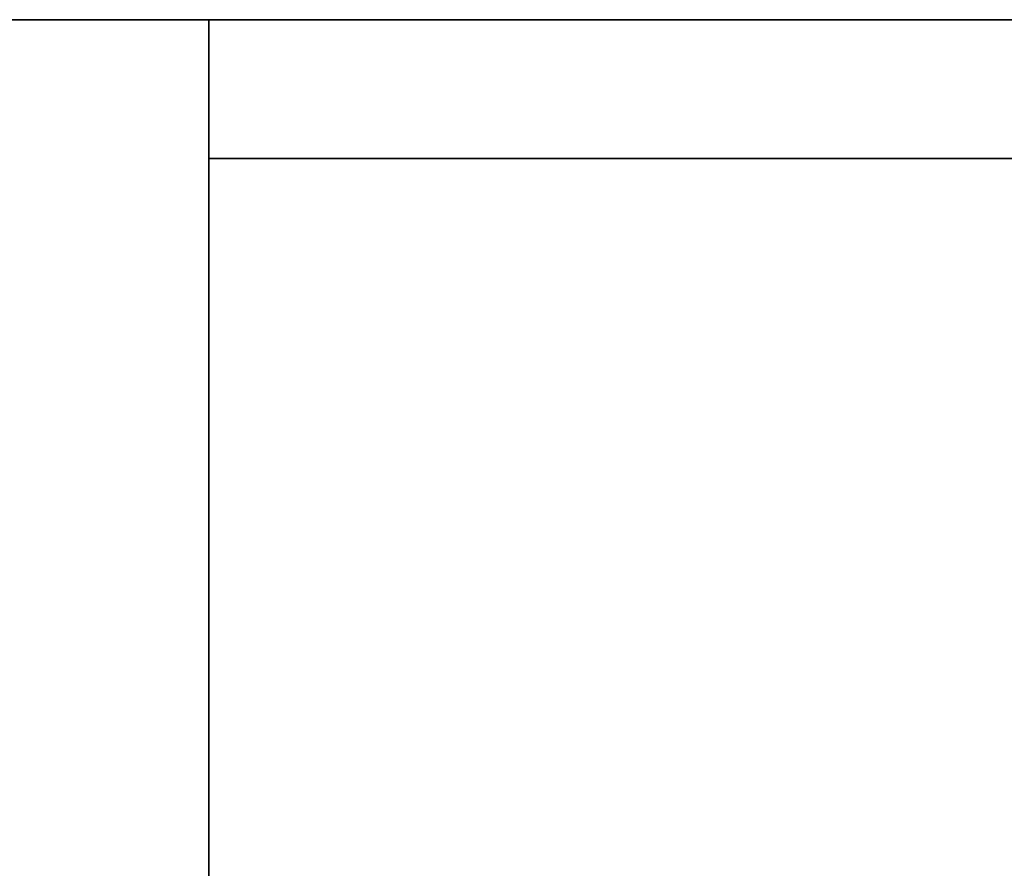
# Model space of a CAD drawing. Extents: x 248.8 to 273, y 2872.5 to 2876.7.
# Tile 444 of 656: x 262.7464 to 262.8138, y 2876.6635 to 2876.7215. Entities that reach past the tile are written whole.
import ezdxf

# ---------------------------------------------------------------- set-up
doc = ezdxf.new("R2010")
doc.units = 0
doc.header["$LTSCALE"] = 150
doc.header["$MEASUREMENT"] = 0
doc.layers.add('3DFACE_SHAPE', color=7, linetype='CONTINUOUS')

msp = doc.modelspace()

# ---------------------------------------------------------------- linework, layer by layer
at = {"layer": '3DFACE_SHAPE', "color": 13}
for points, invisible_edges in [([(262.759337, 2876.624666, -0.0095), (258.959337, 2876.624666, -0.0095), (262.759337, 2876.721516, -0.0095)], 2), ([(258.959337, 2876.624666, -0.0095), (258.959337, 2876.721516, -0.0095), (262.759337, 2876.721516, -0.0095)], 12), ([(262.759337, 2876.721516), (258.959337, 2876.721516), (262.759337, 2876.521516)], 2), ([(258.959337, 2876.721516), (258.959337, 2876.521516), (262.759337, 2876.521516)], 12), ([(262.759337, 2876.721516, -0.0095), (258.959337, 2876.721516, -0.0095), (262.759337, 2876.721516)], 2), ([(258.959337, 2876.721516, -0.0095), (258.959337, 2876.721516), (262.759337, 2876.721516)], 12), ([(262.759337, 2876.521516, -0.2), (258.959337, 2876.521516, -0.2), (262.759337, 2876.721516, -0.2)], 2), ([(258.959337, 2876.521516, -0.2), (258.959337, 2876.721516, -0.2), (262.759337, 2876.721516, -0.2)], 12), ([(262.759337, 2876.721516, -0.1905), (258.959337, 2876.721516, -0.1905), (262.759337, 2876.624666, -0.1905)], 2), ([(258.959337, 2876.721516, -0.1905), (258.959337, 2876.624666, -0.1905), (262.759337, 2876.624666, -0.1905)], 12), ([(262.759337, 2876.721516, -0.2), (258.959337, 2876.721516, -0.2), (262.759337, 2876.721516, -0.1905)], 2), ([(258.959337, 2876.721516, -0.2), (258.959337, 2876.721516, -0.1905), (262.759337, 2876.721516, -0.1905)], 12), ([(262.759337, 2876.712016, -2.5), (262.759337, 2876.721516, -2.5), (262.856187, 2876.712016, -2.5)], 2), ([(262.759337, 2876.721516, -2.5), (262.959337, 2876.721516, -2.5), (262.856187, 2876.712016, -2.5)], 14), ([(262.759337, 2876.712016, -0.2), (262.856187, 2876.712016, -0.2), (262.759337, 2876.721516, -0.2)], 2), ([(262.856187, 2876.712016, -0.2), (262.862487, 2876.712016, -0.2), (262.759337, 2876.721516, -0.2)], 15), ([(262.759337, 2876.721516, -0.2), (262.862487, 2876.712016, -0.2), (262.959337, 2876.721516, -0.2)], 3), ([(262.759337, 2876.721516, -2.5), (262.759337, 2876.721516, -0.2), (262.959337, 2876.721516, -2.5)], 2), ([(262.759337, 2876.721516, -0.2), (262.959337, 2876.721516, -0.2), (262.959337, 2876.721516, -2.5)], 12), ([(262.759337, 2876.712016, -2.5), (262.759337, 2876.712016, -0.2), (262.759337, 2876.721516, -2.5)], 2), ([(262.759337, 2876.712016, -0.2), (262.759337, 2876.721516, -0.2), (262.759337, 2876.721516, -2.5)], 12), ([(262.759337, 2876.521516), (262.759337, 2876.624666, -0.0095), (262.759337, 2876.721516)], 3), ([(262.759337, 2876.624666, -0.0095), (262.759337, 2876.721516, -0.0095), (262.759337, 2876.721516)], 12), ([(262.759337, 2876.721516, -0.1905), (262.759337, 2876.624666, -0.1905), (262.759337, 2876.721516, -0.2)], 2), ([(262.759337, 2876.624666, -0.1905), (262.759337, 2876.618366, -0.1905), (262.759337, 2876.721516, -0.2)], 14), ([(262.759337, 2876.721516, -0.2), (262.759337, 2876.618366, -0.1905), (262.759337, 2876.521516, -0.2)], 3), ([(262.959337, 2876.721516, -0.2), (262.759337, 2876.721516, -0.2), (262.862487, 2876.721516, -0.1905)], 14), ([(262.862487, 2876.721516, -0.1905), (262.759337, 2876.721516, -0.2), (262.856187, 2876.721516, -0.1905)], 15), ([(262.759337, 2876.721516, -0.2), (262.759337, 2876.721516, -0.1905), (262.856187, 2876.721516, -0.1905)], 12), ([(262.959337, 2876.721516), (262.856187, 2876.721516, -0.0095), (262.759337, 2876.721516)], 3), ([(262.856187, 2876.721516, -0.0095), (262.759337, 2876.721516, -0.0095), (262.759337, 2876.721516)], 12), ([(262.856187, 2872.521516, -0.1905), (262.856187, 2876.721516, -0.1905), (262.759337, 2872.521516, -0.1905)], 2), ([(262.856187, 2876.721516, -0.1905), (262.759337, 2876.721516, -0.1905), (262.759337, 2872.521516, -0.1905)], 12), ([(262.856187, 2876.721516, -0.0095), (262.856187, 2876.684666, -0.0095), (262.759337, 2876.721516, -0.0095)], 2), ([(262.856187, 2876.684666, -0.0095), (262.856187, 2876.558366, -0.0095), (262.759337, 2876.721516, -0.0095)], 14), ([(262.759337, 2876.721516, -0.0095), (262.856187, 2876.558366, -0.0095), (262.856187, 2874.684666, -0.0095)], 13), ([(262.856187, 2874.684666, -0.0095), (262.856187, 2874.558366, -0.0095), (262.759337, 2876.721516, -0.0095)], 14), ([(262.856187, 2874.558366, -0.0095), (262.856187, 2872.684666, -0.0095), (262.759337, 2876.721516, -0.0095)], 14), ([(262.759337, 2876.721516, -0.0095), (262.856187, 2872.684666, -0.0095), (262.856187, 2872.558366, -0.0095)], 13), ([(262.759337, 2872.521516, -0.0095), (262.759337, 2876.721516, -0.0095), (262.856187, 2872.558366, -0.0095)], 14), ([(262.759337, 2872.521516), (262.759337, 2876.721516), (262.759337, 2872.521516, -0.0095)], 2), ([(262.759337, 2876.721516), (262.759337, 2876.721516, -0.0095), (262.759337, 2872.521516, -0.0095)], 12), ([(262.959337, 2872.521516), (262.959337, 2876.721516), (262.759337, 2872.521516)], 2), ([(262.959337, 2876.721516), (262.759337, 2876.721516), (262.759337, 2872.521516)], 12), ([(262.759337, 2872.521516, -0.2), (262.759337, 2876.721516, -0.2), (262.959337, 2872.521516, -0.2)], 2), ([(262.759337, 2876.721516, -0.2), (262.959337, 2876.721516, -0.2), (262.959337, 2872.521516, -0.2)], 12), ([(262.759337, 2872.521516, -0.1905), (262.759337, 2876.721516, -0.1905), (262.759337, 2872.521516, -0.2)], 2), ([(262.759337, 2876.721516, -0.1905), (262.759337, 2876.721516, -0.2), (262.759337, 2872.521516, -0.2)], 12), ([(262.856187, 2876.712016, -2.5), (262.856187, 2876.712016, -0.2), (262.759337, 2876.712016, -2.5)], 2), ([(262.856187, 2876.712016, -0.2), (262.759337, 2876.712016, -0.2), (262.759337, 2876.712016, -2.5)], 12)]:
    msp.add_3dface(points, dxfattribs=dict(at, invisible_edges=invisible_edges))

doc.saveas('drawing.dxf')
